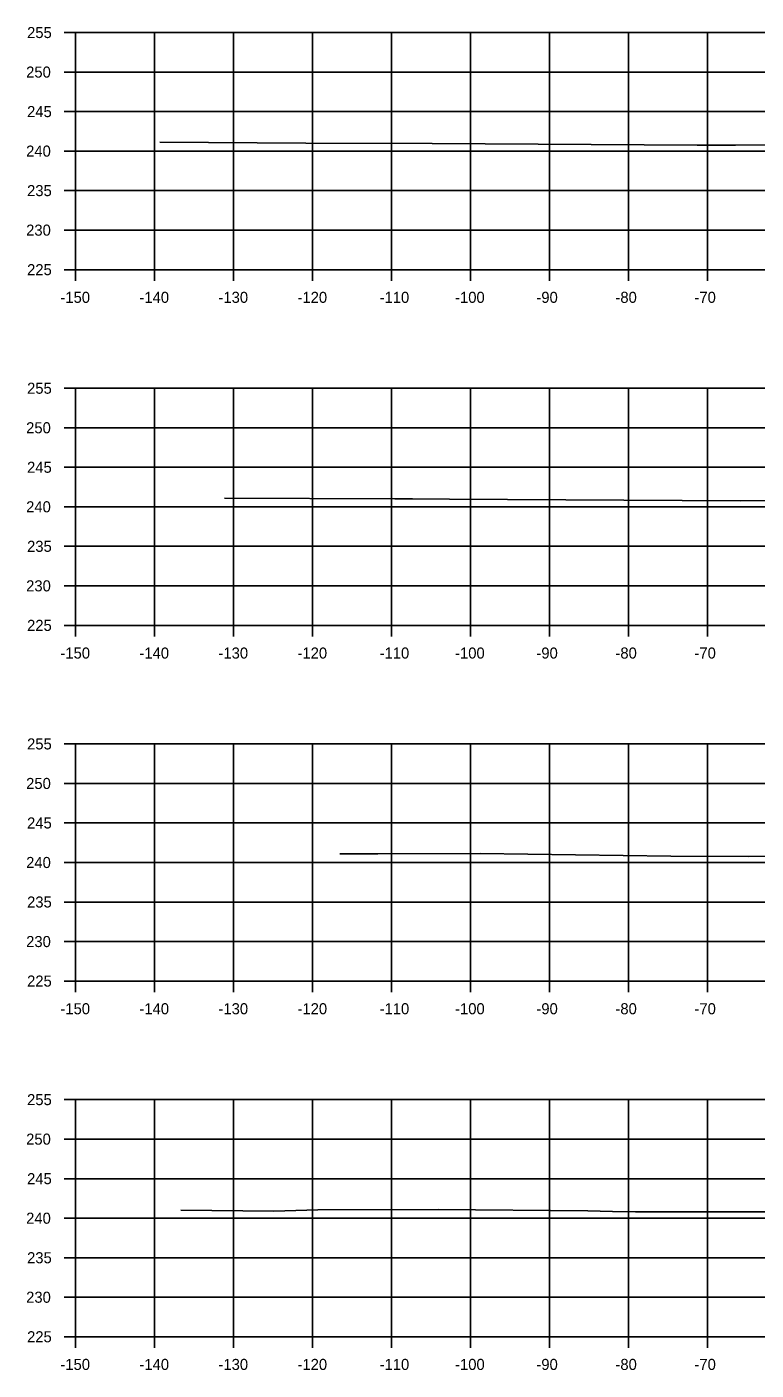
# Model space of a CAD drawing. Extents: x 1369627 to 1374022, y 380035 to 398173.
# Drawn here: x 1371382.7 to 1371475, y 384538.6 to 384708.6 of the extents above; entities that cross this region are included whole.
import ezdxf

# ---------------------------------------------------------------- set-up
doc = ezdxf.new("R2010")
doc.units = 0
for name, color, linetype in [('R_Axis', 7, 'Continuous'), ('R_Axis Annot', 7, 'Continuous'), ('R_Exist Surface', 7, 'Continuous'), ('R_Grid', 7, 'Continuous')]:
    doc.layers.add(name, color=color, linetype=linetype)

msp = doc.modelspace()

# ---------------------------------------------------------------- linework, layer by layer
at = {"layer": 'R_Axis'}
for p, q in [((1371387.45, 384707.86), (1371388.85, 384707.86)), ((1371388.85, 384677.86), (1371388.85, 384707.86)), ((1371387.45, 384702.86), (1371388.85, 384702.86)), ((1371387.45, 384697.86), (1371388.85, 384697.86)), ((1371387.45, 384692.86), (1371388.85, 384692.86)), ((1371387.45, 384687.86), (1371388.85, 384687.86)), ((1371387.45, 384682.86), (1371388.85, 384682.86)), ((1371387.45, 384677.86), (1371388.85, 384677.86)), ((1371388.85, 384677.86), (1371688.85, 384677.86)), ((1371388.85, 384676.46), (1371388.85, 384677.86)), ((1371398.85, 384676.46), (1371398.85, 384677.86)), ((1371408.85, 384676.46), (1371408.85, 384677.86)), ((1371418.85, 384676.46), (1371418.85, 384677.86)), ((1371428.85, 384676.46), (1371428.85, 384677.86)), ((1371438.85, 384676.46), (1371438.85, 384677.86)), ((1371448.85, 384676.46), (1371448.85, 384677.86)), ((1371458.85, 384676.46), (1371458.85, 384677.86)), ((1371468.85, 384676.46), (1371468.85, 384677.86)), ((1371387.45, 384662.86), (1371388.85, 384662.86)), ((1371388.85, 384632.86), (1371388.85, 384662.86)), ((1371387.45, 384657.86), (1371388.85, 384657.86)), ((1371387.45, 384652.86), (1371388.85, 384652.86)), ((1371387.45, 384647.86), (1371388.85, 384647.86)), ((1371387.45, 384642.86), (1371388.85, 384642.86)), ((1371387.45, 384637.86), (1371388.85, 384637.86)), ((1371387.45, 384632.86), (1371388.85, 384632.86)), ((1371388.85, 384632.86), (1371688.85, 384632.86)), ((1371388.85, 384631.46), (1371388.85, 384632.86)), ((1371398.85, 384631.46), (1371398.85, 384632.86)), ((1371408.85, 384631.46), (1371408.85, 384632.86)), ((1371418.85, 384631.46), (1371418.85, 384632.86)), ((1371428.85, 384631.46), (1371428.85, 384632.86)), ((1371438.85, 384631.46), (1371438.85, 384632.86)), ((1371448.85, 384631.46), (1371448.85, 384632.86)), ((1371458.85, 384631.46), (1371458.85, 384632.86)), ((1371468.85, 384631.46), (1371468.85, 384632.86)), ((1371387.45, 384617.86), (1371388.85, 384617.86)), ((1371388.85, 384587.86), (1371388.85, 384617.86)), ((1371387.45, 384612.86), (1371388.85, 384612.86)), ((1371387.45, 384607.86), (1371388.85, 384607.86)), ((1371387.45, 384602.86), (1371388.85, 384602.86)), ((1371387.45, 384597.86), (1371388.85, 384597.86)), ((1371387.45, 384592.86), (1371388.85, 384592.86)), ((1371387.45, 384587.86), (1371388.85, 384587.86)), ((1371388.85, 384587.86), (1371688.85, 384587.86)), ((1371388.85, 384586.46), (1371388.85, 384587.86)), ((1371398.85, 384586.46), (1371398.85, 384587.86)), ((1371408.85, 384586.46), (1371408.85, 384587.86)), ((1371418.85, 384586.46), (1371418.85, 384587.86)), ((1371428.85, 384586.46), (1371428.85, 384587.86)), ((1371438.85, 384586.46), (1371438.85, 384587.86)), ((1371448.85, 384586.46), (1371448.85, 384587.86)), ((1371458.85, 384586.46), (1371458.85, 384587.86)), ((1371468.85, 384586.46), (1371468.85, 384587.86)), ((1371387.45, 384572.86), (1371388.85, 384572.86)), ((1371388.85, 384542.86), (1371388.85, 384572.86)), ((1371387.45, 384567.86), (1371388.85, 384567.86)), ((1371387.45, 384562.86), (1371388.85, 384562.86)), ((1371387.45, 384557.86), (1371388.85, 384557.86)), ((1371387.45, 384552.86), (1371388.85, 384552.86)), ((1371387.45, 384547.86), (1371388.85, 384547.86)), ((1371387.45, 384542.86), (1371388.85, 384542.86)), ((1371388.85, 384542.86), (1371688.85, 384542.86)), ((1371388.85, 384541.46), (1371388.85, 384542.86)), ((1371398.85, 384541.46), (1371398.85, 384542.86)), ((1371408.85, 384541.46), (1371408.85, 384542.86)), ((1371418.85, 384541.46), (1371418.85, 384542.86)), ((1371428.85, 384541.46), (1371428.85, 384542.86)), ((1371438.85, 384541.46), (1371438.85, 384542.86)), ((1371448.85, 384541.46), (1371448.85, 384542.86)), ((1371458.85, 384541.46), (1371458.85, 384542.86)), ((1371468.85, 384541.46), (1371468.85, 384542.86))]:
    msp.add_line(p, q, dxfattribs=at)
at = {"layer": 'R_Exist Surface'}
for points in [[(1371399.53, 384693.97), (1371418.01, 384693.88), (1371434, 384693.81), (1371467.55, 384693.62), (1371472.37, 384693.59), (1371505.74, 384693.76)], [(1371407.74, 384648.96), (1371429.29, 384648.87), (1371431.52, 384648.86), (1371436.19, 384648.83), (1371472.96, 384648.6), (1371484.94, 384648.66)], [(1371422.33, 384603.96), (1371427.12, 384603.94), (1371440.09, 384604.01), (1371464.19, 384603.68), (1371474.01, 384603.61), (1371512.01, 384603.72)], [(1371402.2, 384558.87), (1371413.95, 384558.73), (1371419.55, 384558.91), (1371434.77, 384558.97), (1371453.71, 384558.78), (1371456.83, 384558.72), (1371459.75, 384558.67), (1371471.34, 384558.67), (1371482.92, 384558.66)]]:
    msp.add_lwpolyline(points, dxfattribs=at)
at = {"layer": 'R_Grid'}
for p, q in [((1371388.85, 384707.86), (1371688.85, 384707.86)), ((1371388.85, 384677.86), (1371388.85, 384707.86)), ((1371398.85, 384677.86), (1371398.85, 384707.86)), ((1371408.85, 384677.86), (1371408.85, 384707.86)), ((1371418.85, 384677.86), (1371418.85, 384707.86)), ((1371428.85, 384677.86), (1371428.85, 384707.86)), ((1371438.85, 384677.86), (1371438.85, 384707.86)), ((1371448.85, 384677.86), (1371448.85, 384707.86)), ((1371458.85, 384677.86), (1371458.85, 384707.86)), ((1371468.85, 384677.86), (1371468.85, 384707.86)), ((1371388.85, 384702.86), (1371688.85, 384702.86)), ((1371388.85, 384697.86), (1371688.85, 384697.86)), ((1371388.85, 384692.86), (1371688.85, 384692.86)), ((1371388.85, 384687.86), (1371688.85, 384687.86)), ((1371388.85, 384682.86), (1371688.85, 384682.86)), ((1371388.85, 384677.86), (1371688.85, 384677.86)), ((1371388.85, 384662.86), (1371688.85, 384662.86)), ((1371388.85, 384632.86), (1371388.85, 384662.86)), ((1371398.85, 384632.86), (1371398.85, 384662.86)), ((1371408.85, 384632.86), (1371408.85, 384662.86)), ((1371418.85, 384632.86), (1371418.85, 384662.86)), ((1371428.85, 384632.86), (1371428.85, 384662.86)), ((1371438.85, 384632.86), (1371438.85, 384662.86)), ((1371448.85, 384632.86), (1371448.85, 384662.86)), ((1371458.85, 384632.86), (1371458.85, 384662.86)), ((1371468.85, 384632.86), (1371468.85, 384662.86)), ((1371388.85, 384657.86), (1371688.85, 384657.86)), ((1371388.85, 384652.86), (1371688.85, 384652.86)), ((1371388.85, 384647.86), (1371688.85, 384647.86)), ((1371388.85, 384642.86), (1371688.85, 384642.86)), ((1371388.85, 384637.86), (1371688.85, 384637.86)), ((1371388.85, 384632.86), (1371688.85, 384632.86)), ((1371388.85, 384617.86), (1371688.85, 384617.86)), ((1371388.85, 384587.86), (1371388.85, 384617.86)), ((1371398.85, 384587.86), (1371398.85, 384617.86)), ((1371408.85, 384587.86), (1371408.85, 384617.86)), ((1371418.85, 384587.86), (1371418.85, 384617.86)), ((1371428.85, 384587.86), (1371428.85, 384617.86)), ((1371438.85, 384587.86), (1371438.85, 384617.86)), ((1371448.85, 384587.86), (1371448.85, 384617.86)), ((1371458.85, 384587.86), (1371458.85, 384617.86)), ((1371468.85, 384587.86), (1371468.85, 384617.86)), ((1371388.85, 384612.86), (1371688.85, 384612.86)), ((1371388.85, 384607.86), (1371688.85, 384607.86)), ((1371388.85, 384602.86), (1371688.85, 384602.86)), ((1371388.85, 384597.86), (1371688.85, 384597.86)), ((1371388.85, 384592.86), (1371688.85, 384592.86)), ((1371388.85, 384587.86), (1371688.85, 384587.86)), ((1371388.85, 384572.86), (1371688.85, 384572.86)), ((1371388.85, 384542.86), (1371388.85, 384572.86)), ((1371398.85, 384542.86), (1371398.85, 384572.86)), ((1371408.85, 384542.86), (1371408.85, 384572.86)), ((1371418.85, 384542.86), (1371418.85, 384572.86)), ((1371428.85, 384542.86), (1371428.85, 384572.86)), ((1371438.85, 384542.86), (1371438.85, 384572.86)), ((1371448.85, 384542.86), (1371448.85, 384572.86)), ((1371458.85, 384542.86), (1371458.85, 384572.86)), ((1371468.85, 384542.86), (1371468.85, 384572.86)), ((1371388.85, 384567.86), (1371688.85, 384567.86)), ((1371388.85, 384562.86), (1371688.85, 384562.86)), ((1371388.85, 384557.86), (1371688.85, 384557.86)), ((1371388.85, 384552.86), (1371688.85, 384552.86)), ((1371388.85, 384547.86), (1371688.85, 384547.86)), ((1371388.85, 384542.86), (1371688.85, 384542.86))]:
    msp.add_line(p, q, dxfattribs=at)

# ---------------------------------------------------------------- texts
at = {"layer": 'R_Axis Annot'}
for s, p in [('255', (1371382.74, 384707.16)), ('250', (1371382.62, 384702.16)), ('245', (1371382.74, 384697.16)), ('240', (1371382.62, 384692.16)), ('235', (1371382.74, 384687.16)), ('230', (1371382.62, 384682.16)), ('225', (1371382.74, 384677.16)), ('-150', (1371386.96, 384673.66)), ('-140', (1371396.96, 384673.66)), ('-130', (1371406.96, 384673.66)), ('-120', (1371416.96, 384673.66)), ('-110', (1371427.35, 384673.66)), ('-100', (1371436.9, 384673.66)), ('-90', (1371447.19, 384673.66)), ('-80', (1371457.19, 384673.66)), ('-70', (1371467.19, 384673.66)), ('255', (1371382.74, 384662.16)), ('250', (1371382.62, 384657.16)), ('245', (1371382.74, 384652.16)), ('240', (1371382.62, 384647.16)), ('235', (1371382.74, 384642.16)), ('230', (1371382.62, 384637.16)), ('225', (1371382.74, 384632.16)), ('-150', (1371386.96, 384628.66)), ('-140', (1371396.96, 384628.66)), ('-130', (1371406.96, 384628.66)), ('-120', (1371416.96, 384628.66)), ('-110', (1371427.35, 384628.66)), ('-100', (1371436.9, 384628.66)), ('-90', (1371447.19, 384628.66)), ('-80', (1371457.19, 384628.66)), ('-70', (1371467.19, 384628.66)), ('255', (1371382.74, 384617.16)), ('250', (1371382.62, 384612.16)), ('245', (1371382.74, 384607.16)), ('240', (1371382.62, 384602.16)), ('235', (1371382.74, 384597.16)), ('230', (1371382.62, 384592.16)), ('225', (1371382.74, 384587.16)), ('-150', (1371386.96, 384583.66)), ('-140', (1371396.96, 384583.66)), ('-130', (1371406.96, 384583.66)), ('-120', (1371416.96, 384583.66)), ('-110', (1371427.35, 384583.66)), ('-100', (1371436.9, 384583.66)), ('-90', (1371447.19, 384583.66)), ('-80', (1371457.19, 384583.66)), ('-70', (1371467.19, 384583.66)), ('255', (1371382.74, 384572.16)), ('250', (1371382.62, 384567.16)), ('245', (1371382.74, 384562.16)), ('240', (1371382.62, 384557.16)), ('235', (1371382.74, 384552.16)), ('230', (1371382.62, 384547.16)), ('225', (1371382.74, 384542.16)), ('-150', (1371386.96, 384538.66)), ('-140', (1371396.96, 384538.66)), ('-130', (1371406.96, 384538.66)), ('-120', (1371416.96, 384538.66)), ('-110', (1371427.35, 384538.66)), ('-100', (1371436.9, 384538.66)), ('-90', (1371447.19, 384538.66)), ('-80', (1371457.19, 384538.66)), ('-70', (1371467.19, 384538.66))]:
    msp.add_text(s, height=1.4, dxfattribs=at).set_placement(p)

doc.saveas('drawing.dxf')
